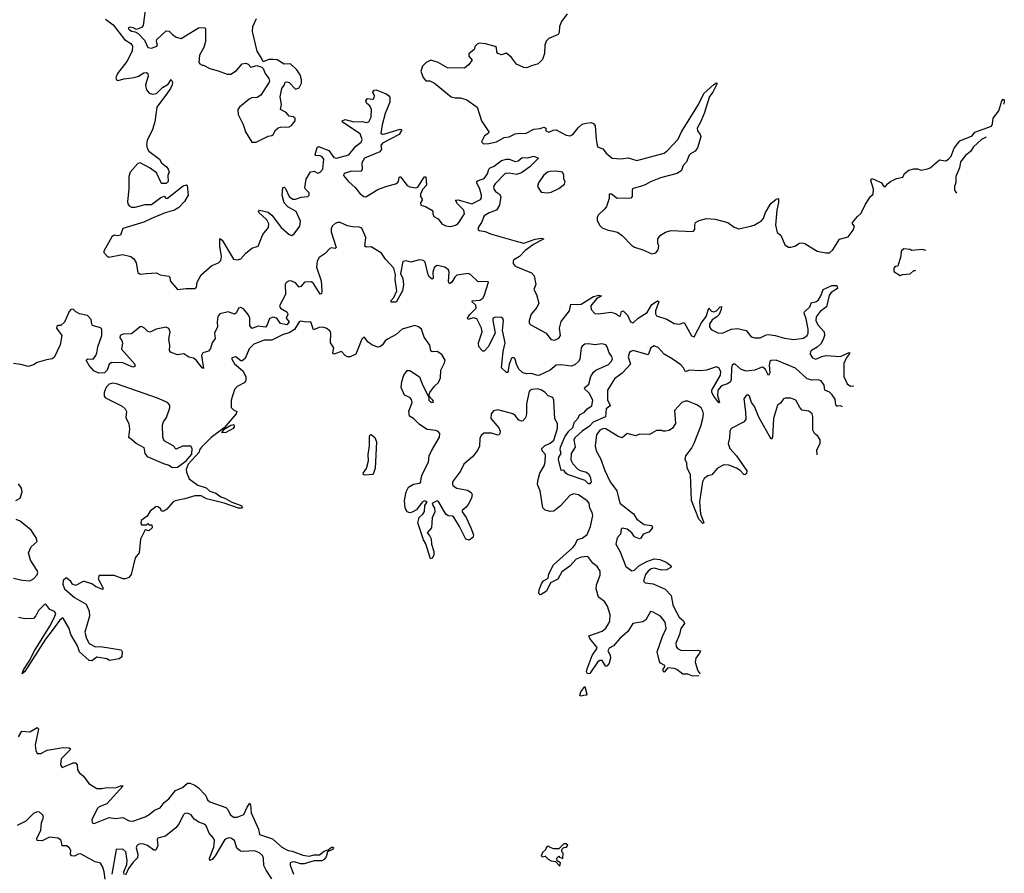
# Model space of a CAD drawing. Extents: x 1980017 to 2252640, y 74400 to 266395.
# Tile 387 of 388: x 2240424 to 2248353, y 207402 to 214280. Entities that reach past the tile are written whole.
import ezdxf

# ---------------------------------------------------------------- set-up
doc = ezdxf.new("R2010")
doc.units = 0

msp = doc.modelspace()

# ---------------------------------------------------------------- linework, layer by layer
at = {"layer": '0CON20XD'}
for points in [[(2241434.5, 214355), (2241417.9, 214232.1), (2241405, 214216.4), (2241365, 214199.2), (2241338.8, 214215), (2241315, 214220), (2241296.7, 214215), (2241302.1, 214202.1), (2241325, 214186), (2241355, 214182), (2241378.3, 214168.3), (2241430, 214115), (2241455, 214056.7), (2241485, 214050), (2241527.5, 214065), (2241533.3, 214075), (2241526.2, 214105), (2241529.3, 214120.7), (2241605, 214190), (2241628.3, 214188.3), (2241655, 214160), (2241685, 214140), (2241725, 214128.8), (2241865, 214214.2), (2241915, 214216.7), (2241921.2, 214205), (2241920.8, 214105), (2241907.5, 214055), (2241872, 213995), (2241867.5, 213935), (2241873.6, 213923.6), (2241893, 213913), (2241905, 213912.5), (2241955, 213886.7), (2242023, 213867), (2242095, 213840.8), (2242125, 213839.4), (2242170.9, 213869.1), (2242215, 213923.3), (2242245, 213930), (2242265, 213920), (2242285, 213896.2), (2242335, 213910), (2242375, 213897.5), (2242386.2, 213885), (2242400, 213845), (2242430, 213805), (2242436, 213785), (2242432, 213775), (2242367.3, 213672.7), (2242337.6, 213652.4), (2242295, 213649.1), (2242272, 213638), (2242194, 213575), (2242179.6, 213555), (2242182.7, 213515), (2242224.1, 213435), (2242244, 213375), (2242295, 213293.9), (2242328.1, 213291.9), (2242425, 213342.2), (2242455, 213345.5), (2242466, 213354), (2242485, 213390), (2242505, 213408), (2242525, 213414.2), (2242595, 213416.9), (2242613.3, 213426.7), (2242643.8, 213465), (2242643.6, 213485), (2242626.8, 213496.8), (2242595, 213503.1), (2242570.5, 213530.5), (2242523.8, 213555), (2242533.8, 213595), (2242522.1, 213657.9), (2242536.2, 213725), (2242557.5, 213755), (2242562.5, 213775), (2242575, 213780), (2242595, 213773.8), (2242645, 213720), (2242675, 213730), (2242693, 213767), (2242693.3, 213795), (2242683.8, 213835), (2242655.5, 213875.5), (2242605, 213922.9), (2242555, 213922), (2242496.7, 213955), (2242465, 213960), (2242430.8, 213959.2), (2242385, 213940), (2242370, 213975), (2242335.8, 214025), (2242297.8, 214185), (2242301.9, 214225), (2242330.9, 214289.1)], [(2244834.1, 214325.9), (2244787.5, 214265), (2244770, 214225), (2244767.5, 214175), (2244759.3, 214160.7), (2244685, 214127.5), (2244663.9, 214106.1), (2244653.3, 214075), (2244651.7, 214008.3), (2244635, 213960), (2244600, 213925), (2244545, 213906.7), (2244505, 213892.5), (2244483, 213893), (2244425, 213922.5), (2244384, 213975), (2244345, 214010), (2244305, 213995.8), (2244275, 214008), (2244267.3, 214017.3), (2244264.4, 214054.4), (2244253.7, 214063.7), (2244175, 214084.3), (2244125, 214090), (2244107, 214083), (2244093, 214067), (2244085, 214040), (2244040, 214005), (2244042.5, 213985), (2244067, 213953), (2244037.5, 213915), (2244005, 213890), (2243870.7, 213890.7), (2243795, 213933.3), (2243735, 213953.3), (2243697.5, 213935), (2243667.5, 213905), (2243653.6, 213863.6), (2243673.3, 213815), (2243695, 213786.7), (2243726.2, 213786.2), (2243765, 213768.8), (2243899.3, 213659.3), (2243930.4, 213650.5), (2243975, 213648.8), (2244025, 213633.3), (2244107.5, 213575), (2244142.5, 213465), (2244202.5, 213375), (2244196.4, 213363.6), (2244167.5, 213345), (2244142.5, 213295), (2244158.3, 213278.3), (2244201.7, 213281.7), (2244265, 213296.2), (2244325, 213330), (2244365, 213336.7), (2244415, 213360), (2244455, 213366.2), (2244496.4, 213363.6), (2244565, 213397.5), (2244615, 213402.5), (2244645, 213412.5), (2244660, 213405), (2244662.5, 213385), (2244685, 213373.3), (2244720.8, 213389.2), (2244745, 213392.5), (2244825, 213349.4), (2244856.6, 213343.4), (2244880, 213355), (2244922.4, 213407.6), (2244955, 213436.4), (2244985, 213446.9), (2245025, 213450.5), (2245045, 213443.1), (2245058.5, 213425), (2245065.4, 213315.5), (2245076.7, 213255), (2245120.3, 213240.3), (2245146.2, 213205), (2245195, 213163.8), (2245265, 213159.2), (2245325, 213166), (2245395, 213145.6), (2245613.3, 213205), (2245640, 213225), (2245726.4, 213316.4), (2245754.6, 213375.4), (2245890.6, 213595), (2245933.1, 213685), (2246015, 213756.2), (2246035, 213770), (2246040, 213765), (2246005.7, 213695), (2245978.2, 213661.8), (2245935.6, 213525), (2245907.2, 213452.8), (2245880.8, 213405), (2245881.4, 213385), (2245904.6, 213354.6), (2245909.5, 213335), (2245883.2, 213246.8), (2245865, 213220), (2245825, 213198.8), (2245815, 213186.7), (2245794.4, 213135.6), (2245766.2, 213105), (2245754, 213065), (2245719.1, 213040.9), (2245583.8, 213005), (2245505, 212974.2), (2245461.7, 212948.3), (2245423.4, 212936.6), (2245361.4, 212918.6), (2245356.2, 212905), (2245357.5, 212855), (2245345, 212841.2), (2245235, 212840), (2245190, 212875), (2245170, 212875), (2245171.7, 212838.3), (2245150, 212775), (2245137.5, 212755), (2245082.5, 212705), (2245073.6, 212686.4), (2245073.3, 212665), (2245093.3, 212625), (2245115, 212603.8), (2245155, 212586.2), (2245238.3, 212568.3), (2245275, 212541.2), (2245352, 212462), (2245375, 212445.8), (2245442.5, 212425), (2245515, 212393.3), (2245548.3, 212401.7), (2245566.7, 212425), (2245570, 212455), (2245563.6, 212476.4), (2245563.8, 212515), (2245585, 212543.3), (2245625, 212568), (2245668.3, 212581.7), (2245846.4, 212573.6), (2245861.7, 212588.3), (2245860, 212625), (2245867.5, 212645), (2245895, 212662.5), (2245955, 212676.7), (2246025, 212673.3), (2246125.8, 212645.8), (2246177.7, 212607.7), (2246215, 212594), (2246310, 212615), (2246340, 212625), (2246373.8, 212646.2), (2246395, 212656.7), (2246415, 212678.8), (2246430.6, 212725), (2246471.9, 212798.1), (2246515, 212834), (2246535, 212840), (2246535.6, 212805.6), (2246522.2, 212745), (2246510.8, 212625), (2246523.8, 212565), (2246553.6, 212543.6), (2246586.2, 212465), (2246615, 212446), (2246635, 212445.8), (2246665.6, 212454.4), (2246705, 212478.8), (2246725, 212481.2), (2246747.5, 212475), (2246847.5, 212415), (2246915, 212400), (2246945, 212400), (2246971.2, 212425), (2247025, 212510), (2247095, 212530), (2247136.7, 212585), (2247146.2, 212615), (2247130, 212635), (2247130, 212645), (2247170, 212695), (2247200.4, 212719.5), (2247235, 212792.5), (2247276.7, 212855), (2247296.7, 212875), (2247300, 212915), (2247278.8, 212985), (2247285, 212998.8), (2247307, 212993), (2247364.4, 212964.4), (2247382.5, 212935), (2247395.8, 212934.2), (2247412.3, 212957.7), (2247436.7, 212975), (2247485, 213000), (2247535, 213010), (2247550.7, 213039.3), (2247585, 213067.5), (2247625, 213077.5), (2247653, 213077), (2247685, 213067.5), (2247735, 213076.7), (2247755, 213086.7), (2247830.4, 213149.5), (2247883.6, 213143.6), (2247904.4, 213155.6), (2247925, 213180), (2247950.5, 213245), (2247995, 213303.5), (2248093.8, 213345), (2248115, 213372), (2248249.7, 213420.3), (2248259.4, 213440.6), (2248263.1, 213485), (2248308, 213545), (2248332.5, 213625), (2248345, 213638.8), (2248352.5, 213635), (2248353.3, 213625), (2248350, 213599)], [(2241116.5, 214285), (2241177.6, 214237.6), (2241269.3, 214119.3), (2241318.2, 214088.2), (2241333.3, 214065), (2241330.6, 214025), (2241286.3, 213943.7), (2241212.9, 213845), (2241199.2, 213815), (2241202.5, 213795), (2241215, 213790), (2241265, 213803.2), (2241345, 213812.7), (2241380.6, 213825), (2241425, 213851.5), (2241445, 213853.6), (2241455.4, 213845), (2241458.7, 213825), (2241437.9, 213755), (2241438.9, 213735), (2241444.4, 213715), (2241466.2, 213686.2), (2241495, 213678.5), (2241525, 213686), (2241575, 213732.8), (2241619.3, 213760.8), (2241645, 213796.7), (2241654.2, 213775), (2241650.9, 213755), (2241638.8, 213725), (2241615, 213690.9), (2241527.6, 213575), (2241512.4, 213457.6), (2241492.9, 213395), (2241451.9, 213305), (2241446.2, 213275), (2241451.2, 213245), (2241465, 213219.2), (2241550.8, 213155), (2241566.6, 213126.6), (2241606, 213095), (2241620, 213075), (2241626.7, 213055), (2241617.5, 213025), (2241620, 212975), (2241605, 212960), (2241565, 212960), (2241525.7, 213045.7), (2241475, 213083.8), (2241395, 213127.5), (2241375, 213122), (2241315, 213050.8), (2241303.2, 213015), (2241302.7, 212915), (2241293.3, 212815), (2241295.5, 212795), (2241305, 212779.4), (2241325, 212770), (2241355, 212768.6), (2241435, 212790.8), (2241485, 212790.8), (2241562, 212848)], [(2241562, 212848), (2241587.5, 212857.5), (2241605, 212840), (2241615, 212842.5), (2241739.6, 212940.5), (2241768.3, 212948.3), (2241773.3, 212943.3), (2241780.8, 212865), (2241750.9, 212815), (2241704.5, 212765), (2241670, 212745), (2241595, 212722.9), (2241485, 212678.7), (2241425, 212646.9), (2241255, 212596), (2241235, 212544.3), (2241215, 212537.5), (2241185, 212542.5), (2241165, 212530.6), (2241101.9, 212415), (2241102.9, 212405), (2241125, 212376), (2241142.5, 212365), (2241252.8, 212387.2), (2241320.5, 212370.5), (2241342.3, 212352.3), (2241361.1, 212321.1), (2241375, 212243.1), (2241395, 212229.4), (2241444.7, 212235.3), (2241525, 212238.9), (2241555, 212224.5), (2241625, 212211.9), (2241634.5, 212204.4), (2241636.9, 212175), (2241695, 212104.7), (2241765, 212114.8), (2241835, 212114.1), (2241848.5, 212125), (2241852.2, 212165), (2241886.6, 212223.4), (2241971, 212299), (2242025, 212320.2), (2242045, 212339.1), (2242048.6, 212371.4), (2242036.6, 212455), (2242035, 212516.7), (2242055, 212502.9), (2242145, 212351.2), (2242174.7, 212344.7), (2242205, 212353.5), (2242245, 212398.1), (2242295, 212439.4), (2242345, 212454.2), (2242381.8, 212548.2), (2242426.8, 212605), (2242430.2, 212635), (2242415.8, 212665.8), (2242350.5, 212725), (2242346.9, 212735), (2242355, 212745.5), (2242425, 212728.8), (2242454.7, 212705), (2242530.9, 212605), (2242595, 212549.5), (2242615, 212539.6), (2242635, 212554.5), (2242679.6, 212615), (2242684.7, 212655), (2242649.7, 212735), (2242582.4, 212772.4), (2242553, 212805), (2242536.8, 212865), (2242542, 212928), (2242555, 212931.1), (2242565, 212920), (2242595.2, 212855.2), (2242625, 212834.8), (2242645, 212832.6), (2242691.7, 212848.3), (2242744.6, 212855.5), (2242754.2, 212865), (2242755.5, 212885), (2242725, 212913.8), (2242720.6, 212925), (2242730.8, 212995), (2242765.7, 213055), (2242795, 213060), (2242825, 213043.3), (2242845, 213051.8), (2242865, 213074.4), (2242873.2, 213155), (2242859.6, 213175), (2242843.4, 213183.4), (2242810, 213185), (2242803.8, 213193.8), (2242821, 213249), (2242830.9, 213259.1), (2242914.8, 213224.8), (2242955, 213169.2), (2242975, 213163.1), (2243075, 213190.9), (2243130.4, 213259.6), (2243175, 213291.8), (2243180.9, 213315), (2243165, 213359.2), (2243024.3, 213455), (2243020.8, 213465), (2243045, 213475.3), (2243114.8, 213455.2), (2243185, 213460.3), (2243215, 213451.3), (2243235, 213457.1), (2243255.2, 213495), (2243257.5, 213555), (2243245, 213584.5), (2243218.8, 213605), (2243210.8, 213625), (2243225, 213643.3), (2243265, 213638.2), (2243277, 213643), (2243280.4, 213665), (2243268.7, 213695), (2243279.1, 213710.9), (2243295, 213713.4), (2243375, 213681.3), (2243395, 213668.9), (2243403.7, 213655), (2243404.8, 213615), (2243366.2, 213523.8), (2243342.3, 213432.3), (2243332.7, 213365), (2243345, 213358.2), (2243365, 213359.2), (2243487.7, 213397.7), (2243498.8, 213395), (2243497.7, 213387.7), (2243481.1, 213355), (2243344.7, 213285), (2243332.7, 213265), (2243339.1, 213235), (2243324.6, 213215), (2243200.3, 213165), (2243178.5, 213125), (2243183.2, 213075), (2243175, 213057.1), (2243095, 213059.3), (2243045, 213042), (2243034.6, 213035), (2243032.1, 213025), (2243071.6, 212975), (2243126.4, 212926.4), (2243165, 212875.4), (2243195, 212856.1), (2243212.5, 212852.5), (2243309.6, 212910.4), (2243373.5, 212936.5), (2243461.3, 212958.7), (2243473.6, 212975), (2243481.4, 213008.6), (2243485, 213014.4), (2243492.1, 213012.1), (2243545, 212943), (2243565, 212932.5), (2243615.4, 212924.6), (2243630.2, 212929.8), (2243675, 213001.9), (2243685, 213014.3), (2243695, 213014.2), (2243700, 212945), (2243669.3, 212910.7), (2243651.4, 212875), (2243652, 212855), (2243665.9, 212834.1), (2243665.7, 212824.3), (2243650.8, 212805), (2243654.3, 212784.3), (2243692.5, 212775), (2243744.2, 212744.2), (2243751.2, 212735), (2243750, 212715), (2243758.1, 212695), (2243793.8, 212673.8), (2243825, 212633.5), (2243855, 212618.9), (2243895, 212614.2), (2243934.6, 212624.6), (2243955, 212637.7), (2244005.2, 212715), (2243999.7, 212745), (2243950.4, 212795), (2243934.7, 212825.2), (2243955, 212828), (2244065, 212794.8), (2244135, 212830.6), (2244143.2, 212845), (2244141.9, 212865), (2244129.7, 212915), (2244104.5, 212965), (2244104.4, 212975.6), (2244115.6, 212984.4), (2244165, 213000), (2244192.5, 213037.5), (2244203.2, 213075), (2244213.1, 213086.9), (2244245, 213098.1), (2244305, 213144.5), (2244345, 213156.7), (2244365, 213156), (2244415, 213136.4), (2244437.2, 213142.8), (2244470.5, 213169.5), (2244513.4, 213166.6), (2244565, 213181.2), (2244602.5, 213165), (2244533.3, 213095), (2244466.2, 213045), (2244425, 213032.5), (2244365, 213043.4), (2244335, 213039.6), (2244252, 212958), (2244240, 212935), (2244243, 212915), (2244255.9, 212895.9), (2244286.8, 212875), (2244298, 212855), (2244287.8, 212785), (2244265, 212744.4), (2244205, 212724.3), (2244165, 212698.2), (2244143.8, 212645), (2244117.3, 212605), (2244117.5, 212587.5), (2244125, 212580.5), (2244172.7, 212572.7), (2244215, 212554.8), (2244423.6, 212496.4), (2244485, 212479.8), (2244575, 212511.1), (2244625, 212518.2), (2244646, 212515), (2244561, 212469), (2244495, 212421), (2244449.1, 212370.8), (2244403.8, 212345), (2244396.9, 212335), (2244398.2, 212315), (2244414.4, 212294.4), (2244545, 212240.6), (2244568.1, 212215), (2244580, 212145), (2244564.7, 212105), (2244585.9, 212065), (2244604.2, 211995), (2244590.1, 211959.9), (2244544.4, 211905.6), (2244526.6, 211855), (2244526, 211835), (2244539.7, 211819.7), (2244664.3, 211754.2), (2244702.4, 211702.4), (2244735, 211697.5), (2244765, 211712.2), (2244779.7, 211735), (2244771.9, 211795), (2244785, 211848.9), (2244852.2, 211935), (2244863, 211987), (2244915, 211983.5), (2244945, 211988.2), (2245045, 212048.8), (2245088.8, 212058.8), (2245110, 212055), (2245069, 212031), (2245022.5, 211975), (2245025.9, 211945), (2245055, 211912.2), (2245085, 211909.8), (2245183.9, 211923.9), (2245222, 211912), (2245255, 211890.8), (2245262.7, 211897.3), (2245271.2, 211928.8), (2245285, 211933.1), (2245318.4, 211898.4), (2245341.8, 211845), (2245365, 211837.2), (2245405.4, 211874.6), (2245478.5, 211921.5), (2245514.8, 211985.2), (2245560, 212015), (2245570.6, 212005), (2245543.8, 211933.8), (2245545, 211910), (2245553.4, 211893.4), (2245635, 211866.6), (2245695, 211832.8), (2245738.8, 211825), (2245775, 211840), (2245835, 211731.4), (2245855, 211724.3), (2245915, 211836.2), (2245951.8, 211888.2), (2245975, 211954), (2245995, 211930.5), (2246015, 211925.4), (2246035.8, 211934.2), (2246065, 211966.4), (2246075, 211968.8), (2246073.6, 211945), (2246056.8, 211905), (2246038, 211885), (2245999.4, 211860.6), (2245978.4, 211825), (2245979.4, 211805), (2245992.7, 211782.7), (2246046, 211756), (2246085, 211753.8), (2246155, 211784.8), (2246205, 211792.2), (2246274.2, 211774.2), (2246313.9, 211723.9), (2246345, 211715.3), (2246387.5, 211715), (2246435, 211740.6), (2246455, 211743.8), (2246507.5, 211735), (2246582.3, 211712.3), (2246657.7, 211702.3), (2246735.6, 211714.3), (2246765, 211734.6), (2246773.1, 211755), (2246773.3, 211785), (2246758.2, 211868.2), (2246742.1, 211915), (2246744.4, 211925), (2246786.8, 211965), (2246799.7, 212000.3), (2246835, 212007.1), (2246858.3, 212021.7), (2246876.6, 212053.4), (2246895, 212105.6), (2246965, 212138), (2247005, 212136.7), (2247010, 212115), (2246959.8, 212080.2), (2246941.8, 212058.2), (2246921.8, 211965), (2246871, 211929), (2246838.9, 211885), (2246836.8, 211855), (2246850.4, 211820.4), (2246902, 211765), (2246904.3, 211735), (2246895, 211702.5), (2246875, 211666.7), (2246845, 211639.7), (2246800.5, 211615), (2246792.5, 211605), (2246790.4, 211585), (2246809.1, 211555), (2246835, 211544.1), (2246883.6, 211566.4), (2246915, 211572.9), (2247035, 211567.1), (2247105, 211599.2), (2247108.6, 211595), (2247103.1, 211585), (2247078.8, 211551.2), (2247059.8, 211510.2), (2247061.1, 211405), (2247086.9, 211345), (2247115, 211326.6), (2247141.6, 211330.7)], [(2248208.3, 213333), (2248170.8, 213315), (2248104.6, 213255.3), (2248081.5, 213218.5), (2248041.4, 213185), (2248000.8, 213135), (2247991.2, 213085), (2247963.8, 213015), (2247963, 212967), (2247952.5, 212935), (2247952.5, 212905), (2247968, 212881.9)], [(2244675, 212884), (2244705, 212891.2), (2244765, 212920), (2244812, 212955), (2244818, 212975), (2244807.5, 212995), (2244807, 213027), (2244795, 213050), (2244745, 213060), (2244695, 213056.7), (2244675, 213050), (2244643.8, 213025), (2244601.2, 212965), (2244593.3, 212935), (2244625, 212891.2), (2244675, 212884)], [(2247050.5, 211159.8), (2247035, 211167), (2247013.3, 211166.7), (2247005, 211165.5), (2246995.5, 211175), (2246991.3, 211221.3), (2246968, 211258), (2246945, 211278.8), (2246908.1, 211295), (2246903.6, 211335), (2246878.7, 211368.7), (2246855, 211378), (2246805, 211376), (2246765.6, 211385.6), (2246670.9, 211470.9), (2246515, 211537.3), (2246475.3, 211534.7), (2246463.8, 211525), (2246460, 211495), (2246466.4, 211433.6), (2246455, 211414), (2246430.3, 211460.3), (2246409, 211479), (2246395, 211478.1), (2246345, 211454.9), (2246275, 211448.3), (2246235, 211461.8), (2246185.2, 211505.2), (2246172, 211505), (2246162.5, 211495), (2246157.4, 211472.6), (2246153.3, 211385), (2246147.1, 211362.9), (2246125, 211345.8), (2246075, 211330.8), (2246046.7, 211295), (2246042.4, 211252.4), (2246060, 211195), (2246055, 211193.3), (2246014.6, 211245), (2245998.2, 211275), (2245998.7, 211295), (2246068, 211415), (2246069.7, 211445), (2246055, 211474.6), (2246035, 211481.9), (2245955.3, 211454.7), (2245905, 211449.5), (2245815, 211456.6), (2245785, 211441.4), (2245770.4, 211475), (2245748.3, 211498.3), (2245678.3, 211548.3), (2245613.9, 211583.9), (2245565, 211637.6), (2245535, 211651.8), (2245507.2, 211635), (2245485, 211580.4), (2245365, 211612.9), (2245345, 211607.3), (2245335, 211597.5), (2245325, 211562.5), (2245343.2, 211505), (2245275, 211431.9), (2245213.9, 211386.1), (2245158.4, 211295), (2245157.9, 211215), (2245180, 211175), (2245178, 211168), (2245147.5, 211145), (2245141.3, 211078.7), (2245042.9, 211037.1), (2245013.6, 211005), (2244954.8, 210965.2), (2244897.7, 210912.3), (2244887.8, 210895), (2244896.2, 210835), (2244864.7, 210785.3), (2244863.8, 210733.8), (2244879.8, 210699.8), (2244919.2, 210659.2), (2244937.7, 210647.7), (2244990, 210635), (2245005, 210620), (2245018.6, 210595), (2245026.2, 210555), (2245015, 210540), (2245005, 210540), (2244977, 210567), (2244835, 210615.7), (2244821.4, 210625), (2244805, 210650), (2244785, 210647.5), (2244763.8, 210735), (2244765.8, 210755), (2244784.2, 210785), (2244775.7, 210815), (2244779.1, 210835), (2244815, 210918.5), (2244847.8, 210965), (2244877.8, 210995), (2244893.3, 211036.7), (2244920.8, 211069.2), (2244933, 211097), (2244973.3, 211116.7), (2244995, 211143.9), (2245030.6, 211169.4), (2245040.4, 211215), (2245010.5, 211270.5), (2244973.1, 211305), (2244975.4, 211315), (2245007.1, 211342.9), (2245023.2, 211405), (2245045, 211439.3), (2245065, 211455.9), (2245165, 211501.3), (2245187.8, 211525), (2245197.5, 211545), (2245193.3, 211565), (2245171.1, 211595), (2245156, 211645), (2245145, 211659.7), (2245113, 211667), (2245055, 211659.7), (2245005, 211667.4), (2244975, 211663.9), (2244955, 211650.3), (2244946, 211635), (2244935.2, 211545), (2244923.2, 211525), (2244895, 211498.8), (2244865, 211488.1), (2244785, 211499.9), (2244745, 211496.2), (2244695, 211456.5), (2244605, 211413.9), (2244585, 211414.3), (2244545, 211427.7), (2244505, 211425.5), (2244475.4, 211435), (2244443.3, 211465), (2244425.2, 211505.2), (2244415, 211544.2), (2244405, 211555.8), (2244395, 211557.5), (2244385, 211552), (2244365.4, 211505), (2244355, 211436.7), (2244345, 211436), (2244304.7, 211475), (2244317.6, 211605), (2244333.3, 211675), (2244311.1, 211775), (2244320, 211855), (2244315, 211872), (2244305, 211880), (2244255, 211883.5), (2244235.4, 211874.5), (2244233.6, 211855), (2244252.8, 211755), (2244196.5, 211645), (2244165, 211609.6), (2244155, 211608.2), (2244122.7, 211642.7), (2244118.6, 211675), (2244149, 211765), (2244143.7, 211795), (2244105, 211869.7), (2244075, 211876.6), (2244035, 211863.8), (2244030, 211875), (2244049.4, 211905), (2244101.2, 211955), (2244098.3, 211978.3), (2244068.9, 212005), (2244067.5, 212015), (2244130.4, 212020.4), (2244154, 212035), (2244165, 212054.5), (2244198.8, 212165), (2244195, 212170), (2244115, 212167.5), (2244055, 212226), (2244035, 212235.4), (2243945, 212220.7), (2243927.2, 212205), (2243905, 212163.5), (2243885, 212150), (2243876.2, 212166.2), (2243882.5, 212245), (2243876.2, 212265), (2243848.1, 212285), (2243785, 212297.9), (2243765.3, 212284.7), (2243755.6, 212264.4), (2243750.9, 212245), (2243753.4, 212196.6), (2243745, 212188.6), (2243725, 212204.6), (2243713.7, 212223.7), (2243690.2, 212325), (2243675, 212338.3), (2243645, 212345.5), (2243575, 212326.2), (2243537.1, 212337), (2243510, 212330), (2243491.1, 212235), (2243510.7, 212195), (2243514.2, 212145), (2243505.7, 212095), (2243455, 212004.2), (2243415, 212002.9), (2243414.3, 212015), (2243438.4, 212041.6), (2243460.8, 212095), (2243448.3, 212185), (2243451.8, 212225), (2243437.2, 212277.2), (2243370.3, 212350.3), (2243339, 212399), (2243255, 212448.5), (2243215, 212445.8), (2243205, 212453.8), (2243212.3, 212525), (2243180, 212600), (2243158.1, 212608.1), (2243105, 212609.6), (2243065, 212618.1), (2243005, 212645.9), (2242985, 212646.3), (2242965, 212638.3), (2242940.4, 212615), (2242931.6, 212595), (2242931.5, 212571.5), (2242973.8, 212445), (2242965, 212435.4), (2242935, 212440.4), (2242920.6, 212435), (2242885, 212394.5), (2242835, 212364), (2242818.6, 212335), (2242815.1, 212285), (2242851, 212175), (2242857.7, 212092.3), (2242855, 212070), (2242845, 212067.5), (2242791.5, 212155), (2242775, 212168.7), (2242718.9, 212165), (2242689.4, 212130.6), (2242675, 212125.3), (2242645, 212158.1), (2242615, 212174), (2242593.5, 212176.5), (2242569.1, 212160.9), (2242560.9, 212145), (2242564.6, 212065.4), (2242517.2, 211975), (2242525.3, 211955), (2242575, 211925.2), (2242582.2, 211915), (2242583.9, 211905), (2242570.5, 211875), (2242594.6, 211845), (2242575, 211820), (2242525, 211830.9), (2242495.4, 211875), (2242465, 211881.8), (2242435, 211870.9), (2242418, 211822), (2242405, 211802.9), (2242345, 211811.3), (2242295, 211791.2), (2242278.8, 211815), (2242276.5, 211875), (2242264, 211904), (2242228.1, 211948.1), (2242205, 211960), (2242185.3, 211954.7), (2242167.9, 211915), (2242155, 211907.1), (2242103.9, 211926.1), (2242035, 211910.5), (2242020.6, 211889.4), (2242015.2, 211844.8), (2242017.3, 211805), (2241992.4, 211755), (2241998, 211712), (2241973.3, 211675), (2241960.8, 211629.2), (2241945, 211609.5), (2241900, 211595), (2241887.1, 211575), (2241905, 211470), (2241895, 211473.8), (2241846, 211536), (2241825, 211551.9), (2241785, 211559.5), (2241747.1, 211587.1), (2241695, 211579.3), (2241639.9, 211599.9), (2241631.6, 211615), (2241633.5, 211655), (2241625.7, 211705), (2241637.3, 211765), (2241625, 211790.8), (2241605, 211801.5), (2241523.7, 211786.3), (2241475, 211761.2), (2241456.4, 211766.4), (2241428.8, 211795), (2241405, 211807.5), (2241395, 211805.6), (2241325, 211747.3), (2241257.5, 211745), (2241233.1, 211735), (2241232, 211715), (2241248, 211695), (2241253.3, 211675), (2241243.3, 211625), (2241350.9, 211505), (2241351.9, 211485), (2241335, 211478.9), (2241253.8, 211515), (2241165, 211518.5), (2241143.5, 211505), (2241127.5, 211455), (2241106.4, 211433.6), (2241061.3, 211431.3), (2241021.5, 211451.5), (2240983.3, 211493.3), (2240960.8, 211535), (2240973.2, 211546.8), (2241015, 211544.6), (2241038, 211575), (2241046.2, 211595), (2241052.5, 211645), (2241085.2, 211735), (2241086, 211785), (2241075, 211796.2), (2241011.2, 211815), (2241004.2, 211825), (2240998.6, 211865), (2240971.2, 211895), (2240905, 211910.6), (2240876.7, 211925), (2240855, 211947.5), (2240836.4, 211943.6), (2240822, 211928), (2240785, 211842), (2240755, 211816.2), (2240735, 211816.2), (2240723.1, 211806.9), (2240721.1, 211795), (2240764.4, 211735), (2240751.5, 211658.5), (2240701.4, 211558.6), (2240685, 211548), (2240640.2, 211539.8), (2240565, 211518.5), (2240535, 211498.9), (2240495.9, 211484.1), (2240432.4, 211502.4), (2240375, 211510.2)], [(2247721.4, 212419), (2247695, 212426.7), (2247605, 212420), (2247595, 212427.5), (2247545, 212432.5), (2247523.8, 212415), (2247520, 212375), (2247497, 212293), (2247475, 212290), (2247463.6, 212276.4), (2247465, 212250), (2247515, 212217.5), (2247535, 212227.5), (2247595, 212232.5), (2247625, 212260), (2247635, 212260), (2247637.6, 212261.8)], [(2243259.7, 211659.7), (2243230, 211680), (2243205, 211717.5), (2243195, 211722.5), (2243180, 211705), (2243132.5, 211585), (2243085, 211563.8), (2243065, 211563.8), (2243044.1, 211574.1), (2243015, 211605.8), (2242953.8, 211583.8), (2242946.7, 211595), (2242953.3, 211635), (2242926.7, 211675), (2242930, 211755), (2242923, 211773), (2242893.6, 211793.6), (2242861.7, 211801.7), (2242835, 211798.6), (2242790.7, 211780.7), (2242770, 211845), (2242735, 211841.9), (2242685, 211850), (2242675, 211844), (2242637.6, 211782.4), (2242595, 211756.4), (2242545.8, 211744.2), (2242455, 211697.3), (2242392.7, 211697.3), (2242308.8, 211665), (2242273, 211627), (2242239.2, 211550.8), (2242215, 211530), (2242205, 211530), (2242165, 211562.5), (2242133.6, 211556.4), (2242132.5, 211545), (2242155, 211507.5), (2242220, 211450), (2242244.6, 211404.5), (2242246.5, 211375), (2242237.5, 211355), (2242175, 211322.9), (2242155, 211300), (2242128, 211215), (2242126.7, 211155), (2242145.9, 211135.9), (2242172.5, 211122.5), (2242167.3, 211102.7), (2242070, 210990), (2241965, 210913.3), (2241887.5, 210835), (2241872.5, 210815), (2241870, 210795), (2241781.7, 210698.3), (2241765.5, 210655), (2241766.9, 210635), (2241790.2, 210580.2), (2241857.9, 210527.9), (2241925, 210507.1), (2241955, 210480.8), (2242003.3, 210465), (2242045, 210436.2), (2242077.5, 210425), (2242131.7, 210391.7), (2242207.5, 210365), (2242217.5, 210355), (2242210, 210345), (2242185, 210342.9), (2242071.2, 210385), (2241929.7, 210419.7), (2241885, 210442.9), (2241835, 210443.1), (2241755, 210418.1), (2241675.8, 210404.2), (2241660, 210395), (2241610, 210335), (2241585, 210320), (2241565, 210320), (2241560, 210335), (2241540, 210355), (2241523.9, 210356.1), (2241475, 210320), (2241449.6, 210280.5), (2241403.8, 210245), (2241400, 210225), (2241405, 210210), (2241445, 210210), (2241455, 210220), (2241465, 210210), (2241488.3, 210208.3), (2241490, 210185), (2241465, 210160), (2241435, 210170), (2241397.5, 210095), (2241386.7, 209985), (2241353.8, 209945), (2241321.7, 209808.3), (2241303.9, 209786.1), (2241276.1, 209773.9), (2241256.4, 209773.6), (2241185, 209802.5), (2241065, 209800), (2241056.2, 209775), (2241093.8, 209705), (2241096.4, 209693.6), (2241091.7, 209688.3), (2241035, 209711.8), (2241005, 209732.9), (2240945, 209752.5), (2240935, 209753.8), (2240875, 209720), (2240850.7, 209730.7), (2240835, 209752.5), (2240805, 209780), (2240795, 209780), (2240775, 209760), (2240771.7, 209731.7), (2240783.8, 209695), (2240865, 209622.9), (2240959.7, 209569.7), (2240983.8, 209515), (2240986.2, 209475), (2240950, 209345), (2240961.4, 209295), (2240984.5, 209254.5), (2241035, 209225.8), (2241075, 209228.5), (2241242.5, 209202.5), (2241250, 209185), (2241246.7, 209145), (2241225, 209128.8), (2241146.7, 209116.7), (2241125, 209130), (2241045, 209142), (2241005.8, 209114.2), (2240985, 209115.6), (2240906.9, 209185), (2240888.5, 209235), (2240836.7, 209325), (2240821.9, 209375), (2240775, 209458), (2240765, 209456.5), (2240745, 209438.2), (2240695, 209369.7), (2240632.6, 209287.4), (2240465, 209028.5), (2240445, 209010), (2240455, 209041.5), (2240499.6, 209110.5), (2240543.7, 209195), (2240667.7, 209392.3), (2240705.7, 209465), (2240714.4, 209495), (2240705, 209510), (2240667.3, 209527.3), (2240635, 209570), (2240625, 209567.5), (2240575, 209518.8), (2240554.5, 209475.5), (2240535, 209453.8), (2240465, 209451.2), (2240415, 209463.1)], [(2245894.6, 208990.1), (2245892.3, 208992.3), (2245845, 208991.2), (2245805, 209007.1), (2245765, 209005.7), (2245715, 209044.4), (2245695, 209052.2), (2245642.5, 209057.5), (2245615, 209022.5), (2245605, 209030), (2245605, 209047.5), (2245620, 209065), (2245620, 209075), (2245585, 209096.2), (2245577.6, 209107.6), (2245557.9, 209185), (2245600.4, 209309.6), (2245631.1, 209375), (2245621.1, 209425), (2245584.6, 209475), (2245525, 209506.2), (2245505, 209510), (2245466.8, 209443.3), (2245441.2, 209428.8), (2245362.9, 209415), (2245320.9, 209349.1), (2245256.2, 209295), (2245205, 209235.5), (2245170.5, 209215), (2245160, 209195), (2245180, 209160), (2245183.1, 209135), (2245170.4, 209095), (2245155, 209073.8), (2245145, 209068.8), (2245115.4, 209115.4), (2245095, 209116.9), (2245077.8, 209102.2), (2245015, 209012.9), (2244997.7, 209007.7), (2244990, 209025), (2244995, 209049.2), (2245035, 209157.5), (2245073.3, 209215), (2245072.5, 209225), (2245014.5, 209295), (2245008, 209315), (2245116, 209354), (2245145, 209377.5), (2245166.9, 209413.1), (2245175.5, 209435), (2245179.5, 209485), (2245156.8, 209555), (2245135, 209590.9), (2245086, 209626), (2245065.7, 209695), (2245068.3, 209725), (2245098.1, 209805), (2245098.4, 209835), (2245075.3, 209875), (2245040.4, 209900.4), (2245007.4, 209945), (2244995, 209953.2), (2244945, 209949.4), (2244905, 209932.5), (2244853.9, 209876.1), (2244789.1, 209830.9), (2244758.6, 209771.4), (2244698.3, 209741.7), (2244666, 209674), (2244625, 209647.5), (2244615, 209645.6), (2244605.5, 209655), (2244606.3, 209685), (2244626.7, 209735), (2244642.8, 209757.3), (2244680, 209780), (2244686.2, 209815), (2244722.5, 209887.5), (2244875.4, 210025), (2244893.8, 210045), (2244915, 210091.9), (2244955, 210102.7), (2244995, 210132.3), (2245022, 210195), (2245039, 210285), (2245035, 210308.6), (2245016.5, 210345), (2245009.6, 210385), (2244995, 210402.1), (2244925, 210450), (2244885, 210459.2), (2244853.6, 210446.4), (2244778.7, 210361.3), (2244725, 210320), (2244695, 210316.7), (2244655, 210326.7), (2244635.9, 210345.9), (2244615, 210483.3), (2244595.3, 210535.2), (2244596, 210565), (2244612.6, 210625), (2244647.2, 210685), (2244656.2, 210713.8), (2244659.4, 210775), (2244631.1, 210805), (2244630, 210825), (2244651.2, 210845), (2244695, 210867.5), (2244725, 210892), (2244755.4, 210985), (2244755.4, 211025), (2244732.8, 211062.8), (2244726.7, 211215), (2244717.5, 211235), (2244679.3, 211249.3), (2244656.2, 211275), (2244625.3, 211295.3), (2244595, 211304.5), (2244549.4, 211300.6), (2244534.5, 211295.6), (2244528, 211285), (2244506.9, 211185), (2244506, 211104), (2244497.1, 211072.9), (2244475, 211048), (2244465, 211043.8), (2244442.7, 211052.7), (2244415, 211090), (2244395, 211103.8), (2244275, 211135.8), (2244241.1, 211128.9), (2244221.4, 211105), (2244217.5, 211065), (2244281.5, 210991.5), (2244292.2, 210965), (2244292, 210945), (2244285.6, 210934.4), (2244275, 210930.8), (2244225, 210946.9), (2244162.9, 210947.1), (2244140, 210930), (2244128.6, 210905), (2244127.4, 210842.6), (2244112.2, 210807.8), (2244071.7, 210758.3), (2244002.1, 210697.9), (2243975, 210642.5), (2243910, 210555), (2243908.6, 210535), (2243915.8, 210525), (2243945, 210505.6), (2243975, 210498.5), (2244029.7, 210489.8), (2244060.2, 210470.2), (2244069.1, 210455), (2244062.5, 210425), (2244036.2, 210373.8), (2244019.3, 210350.7), (2243986.7, 210325), (2243986.5, 210315), (2244019.6, 210269.6), (2244056.5, 210185), (2244077.7, 210127.7), (2244073.3, 210106.7), (2244045, 210086.5), (2244018, 210095), (2243967.2, 210197.2), (2243920.6, 210270.6), (2243908.7, 210278.7), (2243875, 210281.6), (2243854.7, 210294.7), (2243797, 210397), (2243785, 210402.5), (2243748, 210385), (2243745.8, 210375), (2243763.8, 210343.8), (2243768.2, 210315), (2243747.1, 210265), (2243740.7, 210185), (2243705.8, 210145), (2243725, 210124.2), (2243737.7, 210097.7), (2243740.7, 210055), (2243759.1, 209995), (2243760, 209965), (2243745, 209940), (2243733.8, 209935), (2243694.1, 210055.9), (2243675, 210090), (2243630.3, 210225), (2243641.4, 210268.5), (2243671.2, 210295), (2243685, 210317.5), (2243687.5, 210365), (2243706, 210395), (2243685, 210402), (2243665, 210392), (2243618.8, 210331.2), (2243585, 210310.6), (2243565, 210305.7), (2243544.5, 210314.5), (2243527.5, 210345), (2243522.2, 210405), (2243536.4, 210476.4), (2243555, 210513.3), (2243595, 210536), (2243645, 210544), (2243655, 210552.5), (2243656.7, 210585), (2243666.1, 210613.9), (2243716.7, 210715), (2243722, 210765), (2243739.2, 210805), (2243805.8, 210915), (2243808, 210945), (2243795, 210961.2), (2243775, 210970), (2243705, 210976.7), (2243645, 211016.7), (2243596.7, 211065), (2243564.3, 211084.3), (2243558.1, 211125), (2243585.4, 211195), (2243579.8, 211219.8), (2243565, 211235.8), (2243523.3, 211253.3), (2243496.2, 211315), (2243502.9, 211365), (2243518, 211415), (2243545, 211453.3), (2243565, 211453.3), (2243645, 211402.5), (2243666.2, 211345), (2243720, 211235), (2243720, 211215), (2243735, 211197.5), (2243753, 211197), (2243757.5, 211205), (2243752.5, 211215), (2243730, 211235), (2243720, 211255), (2243727.5, 211275), (2243765, 211326.7), (2243796.2, 211355), (2243813.8, 211395), (2243816, 211455), (2243846.2, 211515), (2243850, 211535), (2243822.5, 211582.5), (2243785.8, 211605.8), (2243745, 211603.8), (2243735, 211612.5), (2243725.9, 211655.9), (2243682.3, 211722.3), (2243660, 211785), (2243635, 211806), (2243605.9, 211815.9), (2243505, 211785.7), (2243455, 211742), (2243385, 211706.2), (2243367.8, 211692.2), (2243345, 211658.8), (2243325, 211643.8), (2243305, 211642), (2243259.7, 211659.7)], [(2241655, 210672), (2241695, 210672.9), (2241765.7, 210724.3), (2241810.4, 210779.5), (2241814, 210825), (2241802.5, 210842.5), (2241736.1, 210843.9), (2241685, 210820), (2241660, 210845), (2241587.5, 210885), (2241578, 210915), (2241575.5, 211015), (2241581.7, 211038.3), (2241605.9, 211075), (2241633, 211153), (2241632.5, 211175), (2241615.4, 211195), (2241535, 211230.9), (2241204.4, 211345), (2241175, 211351.4), (2241145, 211342.5), (2241125.4, 211325), (2241114.1, 211305), (2241104.1, 211275), (2241105.3, 211245), (2241115, 211232.4), (2241248.8, 211165), (2241274, 211145), (2241283.9, 211123.9), (2241278.8, 211075), (2241303.2, 211023.2), (2241309.7, 210980.3), (2241300, 210915), (2241323, 210903), (2241363.9, 210863.9), (2241423, 210833), (2241432.9, 210785), (2241450.4, 210760.4), (2241582.7, 210702.7), (2241625, 210691.2), (2241655, 210672)], [(2246845.2, 210774.4), (2246844.1, 210814.1), (2246871.2, 210865), (2246870, 210895), (2246852.5, 210925), (2246826.1, 210946.1), (2246811.2, 210971.2), (2246812.2, 211082.2), (2246805, 211103.8), (2246780, 211125), (2246725, 211132.5), (2246706.7, 211155), (2246674.4, 211214.4), (2246635, 211228.9), (2246588.8, 211231.2), (2246575, 211225.8), (2246551.2, 211188.8), (2246525.8, 211174.2), (2246495.5, 211065), (2246485.6, 210914.4), (2246475, 210900), (2246376.6, 211076.6), (2246342.7, 211162.7), (2246316.7, 211195), (2246302.5, 211245), (2246286.4, 211256.4), (2246275, 211252.5), (2246256.7, 211225), (2246270.4, 211120.5), (2246270.9, 211059.1), (2246253.6, 211036.4), (2246154, 210985), (2246142.9, 210965), (2246140.8, 210910.8), (2246128.6, 210865), (2246144.3, 210825), (2246196.1, 210766.1), (2246279.4, 210645), (2246276.6, 210623.4), (2246265, 210611.2), (2246255, 210614), (2246226.1, 210646.1), (2246196, 210666), (2246135, 210691.5), (2246095, 210691.9), (2246043.2, 210666.8), (2245998.3, 210611.7), (2245965, 210604.2), (2245935, 210582), (2245923.1, 210555), (2245899.3, 210395), (2245907.3, 210297.3), (2245932.5, 210225), (2245925, 210220), (2245893.3, 210255), (2245833.9, 210405), (2245826.9, 210615), (2245800, 210665), (2245796.8, 210706.8), (2245782.5, 210735), (2245789.2, 210765), (2245833.8, 210825), (2245855, 210866.7), (2245908.2, 211005), (2245924.5, 211065), (2245931.9, 211105), (2245926.4, 211126.4), (2245912.1, 211152.1), (2245883.1, 211173.1), (2245805, 211206.2), (2245783.6, 211206.4), (2245757.5, 211195), (2245698.3, 211131.7), (2245706.7, 211025), (2245681.7, 210988.3), (2245655, 210968.8), (2245625, 210963.3), (2245605, 210963.3), (2245595, 210970), (2245551.7, 210968.3), (2245495, 210937.5), (2245415, 210940), (2245385, 210927.5), (2245315, 210946.7), (2245275, 210909.2), (2245245, 210920.5), (2245145, 210982.5), (2245125, 210986.4), (2245095, 210971.5), (2245068.2, 210935), (2245057.5, 210845), (2245065.5, 210805.5), (2245101.5, 210745), (2245136.8, 210646.8), (2245178.1, 210555), (2245232.3, 210482.3), (2245257.5, 210385), (2245368.3, 210298.3), (2245395, 210254.3), (2245452.4, 210212.4), (2245514.2, 210204.2), (2245520, 210185), (2245489.5, 210150.5), (2245445.4, 210134.5), (2245426.8, 210103.2), (2245415, 210097.5), (2245375, 210112.5), (2245352.5, 210145), (2245315, 210174.2), (2245275, 210183.3), (2245266.7, 210175), (2245261.2, 210135), (2245234.4, 210105), (2245225.5, 210055), (2245257, 209997), (2245304.7, 209875), (2245355, 209839.5), (2245375, 209843.5), (2245411.2, 209878.8), (2245475, 209914.4), (2245535, 209934.4), (2245580.2, 209930.2), (2245636.2, 209905), (2245663.3, 209885), (2245670, 209875), (2245666.7, 209865), (2245632.1, 209847.9), (2245595, 209843.3), (2245535, 209861.1), (2245510, 209855), (2245485, 209836.9), (2245465, 209810), (2245448.8, 209755), (2245461.2, 209741.2), (2245525.4, 209735.4), (2245622, 209692), (2245669.4, 209639.4), (2245684.7, 209565), (2245698.4, 209535), (2245736, 209466), (2245769.4, 209435), (2245778.1, 209415), (2245747.7, 209375), (2245738.2, 209325), (2245708.9, 209255), (2245709.8, 209229.8), (2245722.3, 209212.3), (2245755, 209196.1), (2245885, 209200), (2245905.6, 209195.6), (2245898.1, 209175), (2245868.1, 209135), (2245862.8, 209102.8), (2245884.6, 209034.5), (2245901.2, 209011.2), (2245904.8, 209009.1)], [(2242051.7, 210951.7), (2242070, 210980), (2242125, 211013.3), (2242148.3, 211018.3), (2242151.7, 210998.3), (2242143, 210987), (2242085, 210953.8), (2242051.7, 210951.7)], [(2243205, 210610.3), (2243192.1, 210615), (2243190, 210625), (2243217.6, 210662.5), (2243233.3, 210725), (2243229.7, 210775), (2243240, 210845), (2243240, 210915), (2243245, 210932.5), (2243255, 210937.1), (2243285, 210913.1), (2243297.2, 210877.2), (2243285.6, 210665), (2243274.5, 210625), (2243265, 210614.7), (2243205, 210610.3)], [(2240392.5, 210405), (2240427.1, 210425), (2240444.6, 210475), (2240438.4, 210505), (2240415, 210539.2)], [(2240375, 209779.4), (2240443, 209763), (2240505, 209759.1), (2240535, 209773.5), (2240565, 209807.1), (2240570, 209825), (2240565, 209842.5), (2240512, 209925), (2240496.5, 209985), (2240517.1, 210032.9), (2240564.5, 210075.5), (2240557.8, 210105), (2240516.4, 210166.4), (2240427.9, 210237.9), (2240395, 210253.6)], [(2244945, 208830), (2244933.8, 208833.8), (2244942.2, 208865), (2244975, 208907.5), (2244990.8, 208845), (2244985, 208836.2), (2244965, 208834.5), (2244945, 208830)], [(2240415, 208502.5), (2240442.3, 208547.7), (2240505, 208541.4), (2240565, 208575.8), (2240575.6, 208565), (2240547.7, 208435), (2240555, 208390), (2240565, 208368), (2240595, 208368.1), (2240645.8, 208394.2), (2240775, 208414.7), (2240822.5, 208412.5), (2240832.5, 208405), (2240827.3, 208392.7)], [(2240827.3, 208392.7), (2240759.5, 208325), (2240751.9, 208275), (2240765, 208254), (2240855, 208291.8), (2240875, 208292.2), (2240886.1, 208276.1), (2240889.2, 208235), (2240902.5, 208215), (2240937.1, 208185), (2240981.2, 208125), (2241044.7, 208084.7), (2241085, 208084.6), (2241125, 208094), (2241195, 208091.2), (2241235, 208106.7), (2241256.4, 208106.4), (2241125, 207961.2), (2241065, 207938), (2241050, 207925), (2241005.8, 207835), (2241008, 207808), (2241025, 207804.4), (2241145, 207850.6), (2241195, 207844.6), (2241255, 207851.2), (2241306.2, 207825), (2241335, 207823.1), (2241435, 207856.7), (2241468.2, 207875), (2241508.9, 207911.1), (2241555, 207930), (2241588.9, 207971.1), (2241625, 208002), (2241679.7, 208070.3), (2241735, 208092.1), (2241775, 208127.1), (2241795, 208127.7), (2241835, 208112.7), (2241865, 208091.3), (2241921.6, 208031.6), (2241936.3, 207995), (2241955, 207977), (2242085, 207932), (2242100.7, 207915), (2242118.8, 207875), (2242145, 207855.3), (2242175, 207854.4), (2242228.2, 207875), (2242255, 207935.7), (2242277.7, 207967.7), (2242284.2, 207954.2), (2242287.8, 207887.8), (2242347.5, 207757.5), (2242355.4, 207715), (2242459.9, 207679.9), (2242535, 207613.4), (2242585, 207586.8), (2242618.6, 207581.5), (2242705, 207548.7), (2242755, 207541.1), (2242795, 207549.6), (2242839.5, 207550.5), (2242875, 207580.6), (2242909.2, 207590.8), (2242935, 207612.5), (2242945, 207613.3), (2242951.2, 207605), (2242943.8, 207595), (2242903.8, 207576.2), (2242891.9, 207535), (2242876.4, 207513.6), (2242857.9, 207502.1), (2242795, 207501.8), (2242715, 207477.2), (2242685, 207478), (2242635, 207493.1), (2242615, 207492.5), (2242603.3, 207485), (2242603.5, 207466.5), (2242627.9, 207395)], [(2241112.2, 207355), (2241104.8, 207414.8), (2241095, 207451.4), (2241075, 207483.3), (2241033.1, 207493.1), (2240915, 207557.7), (2240895, 207555.2), (2240865, 207539.1), (2240841.7, 207541.7), (2240834.7, 207554.8), (2240836.6, 207585), (2240825, 207604.7), (2240805, 207623.2), (2240765, 207623.8), (2240757.7, 207665), (2240733.1, 207685), (2240665, 207692.9), (2240606, 207664), (2240565, 207665.8), (2240561.5, 207685), (2240595, 207745.8), (2240600.4, 207809.6), (2240614.7, 207855), (2240610.6, 207870.6), (2240583.8, 207895), (2240565, 207897.5), (2240535, 207883.6), (2240475, 207821.9), (2240404, 207786)], [(2242455, 207357.8), (2242407.8, 207427.8), (2242390.5, 207465), (2242387.4, 207525), (2242379.7, 207545), (2242355, 207565.7), (2242315, 207581.7), (2242225, 207576.8), (2242201.2, 207581.2), (2242173.4, 207603.4), (2242153.1, 207665), (2242125, 207684.8), (2242105, 207688.8), (2242075, 207673.8), (2241998.3, 207541.7), (2241975, 207513.1), (2241955, 207504.2), (2241952.3, 207525), (2241987.1, 207612.9), (2241992.8, 207665), (2241984.1, 207685), (2241950.8, 207725), (2241925, 207785.2), (2241908.7, 207798.7), (2241867.2, 207815), (2241828.6, 207838.6), (2241805, 207874.1), (2241775, 207885.3), (2241755, 207882.5), (2241744.2, 207874.2), (2241703.6, 207796.4), (2241681.2, 207768.8), (2241597.6, 207702.4), (2241535.5, 207684.5), (2241531.1, 207675), (2241535.4, 207625), (2241520.9, 207589.1), (2241505, 207587.7), (2241453.6, 207625), (2241425, 207637.6), (2241395, 207638.3), (2241375, 207631.2), (2241366.7, 207623.3), (2241363.5, 207606.5), (2241375.3, 207555), (2241373.5, 207526.5), (2241337.7, 207492.3), (2241299.3, 207440.7), (2241275, 207387.5)], [(2241265, 207392.5), (2241263.8, 207415), (2241286.2, 207473.8), (2241289.7, 207505), (2241278.2, 207575), (2241255, 207596.9), (2241200, 207595), (2241166.2, 207395)], [(2244775, 207460), (2244780, 207485), (2244751.7, 207501.7), (2244750, 207525), (2244765, 207540), (2244771.7, 207531.7), (2244798.3, 207521.7), (2244800, 207565), (2244790, 207575), (2244790, 207595), (2244805, 207610), (2244828.3, 207611.7), (2244838.3, 207628.3), (2244825, 207640), (2244805, 207640), (2244765, 207600), (2244725, 207600), (2244695, 207610), (2244685, 207620), (2244671.7, 207618.3), (2244660, 207605), (2244658.3, 207591.7), (2244635, 207570), (2244625, 207540), (2244635, 207533.3), (2244655, 207540), (2244680, 207515), (2244705, 207502.5), (2244738.3, 207498.3), (2244775, 207460)]]:
    msp.add_lwpolyline(points, dxfattribs=at)

doc.saveas('drawing.dxf')
